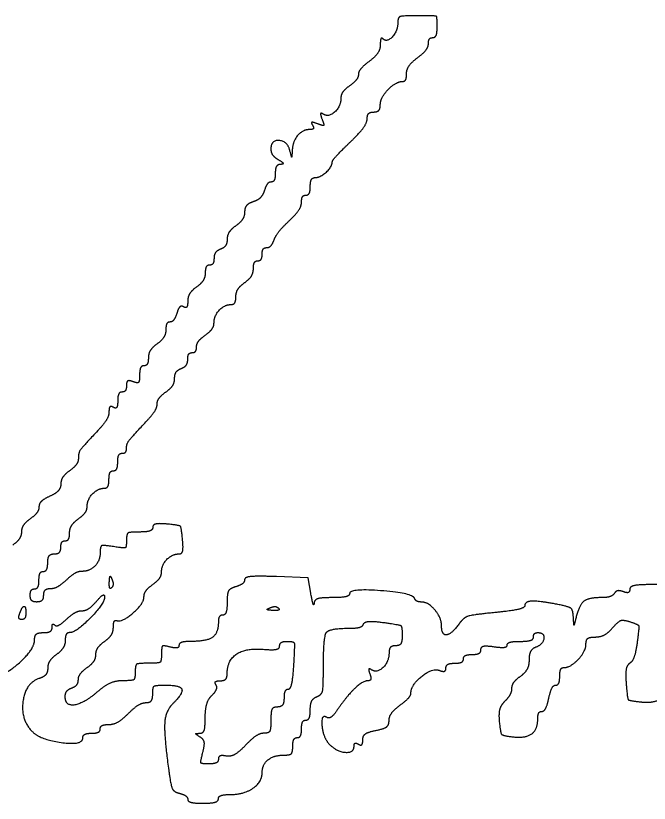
# Model space of a CAD drawing. Extents: x 0 to 34, y 0 to 22.
# Drawn here: x 25.0205 to 25.3679, y 8.9777 to 9.4097 of the extents above; entities that cross this region are included whole.
import ezdxf

# ---------------------------------------------------------------- set-up
doc = ezdxf.new("R2010")
doc.units = 0
doc.layers.add('SH_Text', color=7, linetype='Continuous')

msp = doc.modelspace()

# ---------------------------------------------------------------- linework, layer by layer
at = {"layer": 'SH_Text'}
msp.add_line((25.1646, 9.0847), (25.1646, 9.0847), dxfattribs=at)
msp.add_lwpolyline([(25.18234, 9.09285), (25.18085, 9.10125), (25.16345, 9.10196)], dxfattribs=at)
for points in [[(25.24085, 9.40965), (25.23264, 9.40965), (25.23005, 9.40875), (25.23005, 9.40588)], [(25.25165, 9.40365), (25.25165, 9.40917), (25.25077, 9.40965), (25.24085, 9.40965)], [(25.23005, 9.40588), (25.23005, 9.40141), (25.22407, 9.39484), (25.22194, 9.39697)], [(25.24925, 9.39765), (25.25057, 9.39765), (25.25165, 9.40035), (25.25165, 9.40365)], [(25.22194, 9.39697), (25.22112, 9.39779), (25.22045, 9.39637), (25.22045, 9.39382)], [(25.24685, 9.39439), (25.24685, 9.39619), (25.24793, 9.39765), (25.24925, 9.39765)], [(25.22045, 9.39382), (25.22045, 9.39128), (25.21775, 9.38717), (25.21445, 9.38469)], [(25.24085, 9.38662), (25.24415, 9.3891), (25.24685, 9.3926), (25.24685, 9.39439)], [(25.21445, 9.38469), (25.21115, 9.38221), (25.20845, 9.37895), (25.20845, 9.37745)], [(25.23485, 9.37789), (25.23485, 9.38021), (25.23755, 9.38414), (25.24085, 9.38662)], [(25.20845, 9.37745), (25.20845, 9.37594), (25.20629, 9.37316), (25.20365, 9.37125)], [(25.23282, 9.37365), (25.23394, 9.37365), (25.23485, 9.37556), (25.23485, 9.37789)], [(25.20365, 9.37125), (25.20101, 9.36935), (25.19885, 9.36634), (25.19885, 9.36455)], [(25.22045, 9.36077), (25.22045, 9.36472), (25.22904, 9.37365), (25.23282, 9.37365)], [(25.19885, 9.36455), (25.19885, 9.36005), (25.1922, 9.35383), (25.1893, 9.35563)], [(25.21685, 9.35685), (25.21883, 9.35685), (25.22045, 9.35862), (25.22045, 9.36077)], [(25.1885, 9.35296), (25.18973, 9.34975), (25.18916, 9.34918), (25.18595, 9.35041)], [(25.1893, 9.35563), (25.18787, 9.35651), (25.18755, 9.35544), (25.1885, 9.35296)], [(25.20365, 9.34005), (25.20893, 9.34513), (25.21325, 9.35098), (25.21325, 9.35307)], [(25.21325, 9.35307), (25.21325, 9.35515), (25.21487, 9.35685), (25.21685, 9.35685)], [(25.18327, 9.34963), (25.18408, 9.34832), (25.18352, 9.34725), (25.18202, 9.34725)], [(25.18595, 9.35041), (25.18348, 9.35136), (25.1824, 9.35104), (25.18327, 9.34963)], [(25.18202, 9.34725), (25.17798, 9.34725), (25.17249, 9.341), (25.17218, 9.33603)], [(25.1708, 9.33585), (25.16948, 9.3409), (25.16045, 9.34153), (25.16045, 9.33657)], [(25.19405, 9.32927), (25.19405, 9.33013), (25.19837, 9.33498), (25.20365, 9.34005)], [(25.16045, 9.33657), (25.16045, 9.33466), (25.16234, 9.33199), (25.16465, 9.33065)], [(25.17218, 9.33603), (25.17192, 9.33201), (25.17181, 9.332), (25.1708, 9.33585)], [(25.16585, 9.32813), (25.1642, 9.32809), (25.16285, 9.32589), (25.16285, 9.32325)], [(25.16465, 9.33065), (25.16699, 9.32929), (25.16752, 9.32817), (25.16585, 9.32813)], [(25.18463, 9.32085), (25.18743, 9.32085), (25.19405, 9.32677), (25.19405, 9.32927)], [(25.16285, 9.32325), (25.16285, 9.32061), (25.16185, 9.31845), (25.16062, 9.31845)], [(25.16062, 9.31845), (25.15939, 9.31845), (25.15771, 9.31635), (25.15689, 9.31378)], [(25.18205, 9.31605), (25.18205, 9.31869), (25.18321, 9.32085), (25.18463, 9.32085)], [(25.17965, 9.31125), (25.18097, 9.31125), (25.18205, 9.31341), (25.18205, 9.31605)], [(25.15689, 9.31378), (25.15608, 9.3112), (25.1533, 9.30843), (25.15073, 9.30762)], [(25.17725, 9.30742), (25.17725, 9.30953), (25.17833, 9.31125), (25.17965, 9.31125)], [(25.15073, 9.30762), (25.14816, 9.3068), (25.14605, 9.30428), (25.14605, 9.30202)], [(25.17051, 9.29722), (25.17422, 9.30072), (25.17725, 9.30531), (25.17725, 9.30742)], [(25.14605, 9.30202), (25.14605, 9.29976), (25.14389, 9.29636), (25.14125, 9.29445)], [(25.16218, 9.28665), (25.16305, 9.28896), (25.1668, 9.29372), (25.17051, 9.29722)], [(25.14125, 9.29445), (25.13861, 9.29255), (25.13645, 9.28919), (25.13645, 9.28698)], [(25.13645, 9.28698), (25.13645, 9.28477), (25.13483, 9.28235), (25.13285, 9.28159)], [(25.15813, 9.28245), (25.15949, 9.28245), (25.16132, 9.28434), (25.16218, 9.28665)], [(25.13285, 9.28159), (25.13087, 9.28083), (25.12925, 9.27855), (25.12925, 9.27653)], [(25.15565, 9.27885), (25.15565, 9.28083), (25.15677, 9.28245), (25.15813, 9.28245)], [(25.12925, 9.27653), (25.12925, 9.27451), (25.12817, 9.27285), (25.12685, 9.27285)], [(25.15085, 9.27098), (25.15085, 9.27333), (25.15193, 9.27525), (25.15325, 9.27525)], [(25.15325, 9.27525), (25.15457, 9.27525), (25.15565, 9.27687), (25.15565, 9.27885)], [(25.12685, 9.27285), (25.12553, 9.27285), (25.12445, 9.27093), (25.12445, 9.26858)], [(25.14605, 9.26325), (25.14869, 9.26516), (25.15085, 9.26864), (25.15085, 9.27098)], [(25.12445, 9.26858), (25.12445, 9.26624), (25.12229, 9.26276), (25.11965, 9.26085)], [(25.14125, 9.25552), (25.14125, 9.25787), (25.14341, 9.26135), (25.14605, 9.26325)], [(25.11965, 9.26085), (25.11701, 9.25895), (25.11485, 9.25541), (25.11485, 9.25298)], [(25.13868, 9.25125), (25.1401, 9.25125), (25.14125, 9.25318), (25.14125, 9.25552)], [(25.11263, 9.24995), (25.1114, 9.2507), (25.10971, 9.24915), (25.10887, 9.24649)], [(25.11485, 9.25298), (25.11485, 9.25056), (25.11385, 9.24919), (25.11263, 9.24995)], [(25.12925, 9.24116), (25.12925, 9.24503), (25.13507, 9.25125), (25.13868, 9.25125)], [(25.10887, 9.24649), (25.10802, 9.24383), (25.10632, 9.24165), (25.10509, 9.24165)], [(25.10509, 9.24165), (25.10386, 9.24165), (25.10285, 9.23973), (25.10285, 9.23738)], [(25.12445, 9.23445), (25.12709, 9.23636), (25.12925, 9.23937), (25.12925, 9.24116)], [(25.10285, 9.23738), (25.10285, 9.23504), (25.10069, 9.23156), (25.09805, 9.22965)], [(25.11965, 9.22792), (25.11965, 9.22961), (25.12181, 9.23255), (25.12445, 9.23445)], [(25.09805, 9.22965), (25.09541, 9.22775), (25.09325, 9.22427), (25.09325, 9.22192)], [(25.11725, 9.22485), (25.11857, 9.22485), (25.11965, 9.22624), (25.11965, 9.22792)], [(25.11485, 9.22118), (25.11485, 9.2232), (25.11593, 9.22485), (25.11725, 9.22485)], [(25.09325, 9.22192), (25.09325, 9.21958), (25.09217, 9.21765), (25.09085, 9.21765)], [(25.11125, 9.21612), (25.11323, 9.21688), (25.11485, 9.21916), (25.11485, 9.22118)], [(25.09085, 9.21765), (25.08953, 9.21765), (25.08845, 9.21538), (25.08845, 9.2126)], [(25.10765, 9.21073), (25.10765, 9.21294), (25.10927, 9.21536), (25.11125, 9.21612)], [(25.08845, 9.2126), (25.08845, 9.20909), (25.08735, 9.20796), (25.08485, 9.20892)], [(25.10285, 9.20325), (25.10549, 9.20516), (25.10765, 9.20852), (25.10765, 9.21073)], [(25.08125, 9.20678), (25.08125, 9.20484), (25.08017, 9.20325), (25.07885, 9.20325)], [(25.08485, 9.20892), (25.08266, 9.20976), (25.08125, 9.20893), (25.08125, 9.20678)], [(25.07885, 9.20325), (25.07753, 9.20325), (25.07645, 9.20103), (25.07645, 9.19831)], [(25.09805, 9.19662), (25.09805, 9.19836), (25.10021, 9.20135), (25.10285, 9.20325)], [(25.07645, 9.19831), (25.07645, 9.19559), (25.07537, 9.19404), (25.07405, 9.19485)], [(25.07405, 9.19485), (25.07273, 9.19567), (25.07165, 9.19461), (25.07165, 9.19249)], [(25.09265, 9.18766), (25.09562, 9.19084), (25.09805, 9.19487), (25.09805, 9.19662)], [(25.07165, 9.19249), (25.07165, 9.19037), (25.06922, 9.18604), (25.06625, 9.18286)], [(25.08125, 9.17216), (25.08125, 9.17477), (25.08365, 9.17803), (25.09265, 9.18766)], [(25.06625, 9.18286), (25.05692, 9.17287), (25.05485, 9.16995), (25.05485, 9.16669)], [(25.07885, 9.16965), (25.08017, 9.16965), (25.08125, 9.17078), (25.08125, 9.17216)], [(25.07645, 9.16485), (25.07645, 9.16749), (25.07753, 9.16965), (25.07885, 9.16965)], [(25.05485, 9.16669), (25.05485, 9.16494), (25.05269, 9.16196), (25.05005, 9.16005)], [(25.07405, 9.16005), (25.07537, 9.16005), (25.07645, 9.16221), (25.07645, 9.16485)], [(25.05005, 9.16005), (25.04741, 9.15815), (25.04525, 9.15485), (25.04525, 9.15271)], [(25.07165, 9.15525), (25.07165, 9.15789), (25.07273, 9.16005), (25.07405, 9.16005)], [(25.06908, 9.15045), (25.0705, 9.15045), (25.07165, 9.15261), (25.07165, 9.15525)], [(25.04525, 9.15271), (25.04525, 9.15057), (25.04255, 9.14759), (25.03925, 9.14609)], [(25.05965, 9.14036), (25.05965, 9.14423), (25.06547, 9.15045), (25.06908, 9.15045)], [(25.03925, 9.14609), (25.03595, 9.14459), (25.03325, 9.14195), (25.03325, 9.14024)], [(25.03325, 9.14024), (25.03325, 9.13852), (25.03109, 9.13556), (25.02845, 9.13365)], [(25.05485, 9.13365), (25.05749, 9.13556), (25.05965, 9.13857), (25.05965, 9.14036)], [(25.02845, 9.13365), (25.02581, 9.13175), (25.02365, 9.12851), (25.02365, 9.12645)], [(25.05005, 9.12592), (25.05005, 9.12827), (25.05221, 9.13175), (25.05485, 9.13365)], [(25.09565, 9.12901), (25.09565, 9.1276), (25.09241, 9.12645), (25.08845, 9.12645)], [(25.10345, 9.13081), (25.09907, 9.13123), (25.09565, 9.13044), (25.09565, 9.12901)], [(25.11201, 9.12225), (25.11135, 9.12911), (25.11031, 9.13015), (25.10345, 9.13081)], [(25.02365, 9.12645), (25.02365, 9.1244), (25.02149, 9.12116), (25.01885, 9.11925)], [(25.04765, 9.12165), (25.04897, 9.12165), (25.05005, 9.12358), (25.05005, 9.12592)], [(25.08845, 9.12645), (25.08296, 9.12645), (25.08125, 9.12536), (25.08125, 9.12186)], [(25.04525, 9.11805), (25.04525, 9.12003), (25.04633, 9.12165), (25.04765, 9.12165)], [(25.08125, 9.12186), (25.08125, 9.11811), (25.07994, 9.11748), (25.07405, 9.11841)], [(25.11004, 9.11445), (25.11166, 9.11445), (25.11246, 9.1176), (25.11201, 9.12225)], [(25.04165, 9.11445), (25.04363, 9.11445), (25.04525, 9.11607), (25.04525, 9.11805)], [(25.06685, 9.11563), (25.06685, 9.11084), (25.0612, 9.10485), (25.05668, 9.10485)], [(25.07405, 9.11841), (25.06853, 9.11928), (25.06685, 9.11863), (25.06685, 9.11563)], [(25.03805, 9.10965), (25.03805, 9.11232), (25.03965, 9.11445), (25.04165, 9.11445)], [(25.10045, 9.10436), (25.10045, 9.1083), (25.10629, 9.11445), (25.11004, 9.11445)], [(25.03565, 9.10485), (25.03697, 9.10485), (25.03805, 9.10701), (25.03805, 9.10965)], [(25.03325, 9.10005), (25.03325, 9.10269), (25.03433, 9.10485), (25.03565, 9.10485)], [(25.05668, 9.10485), (25.05485, 9.10485), (25.05104, 9.10269), (25.04821, 9.10005)], [(25.09565, 9.09765), (25.09829, 9.09956), (25.10045, 9.10257), (25.10045, 9.10436)], [(25.03085, 9.09525), (25.03217, 9.09525), (25.03325, 9.09741), (25.03325, 9.10005)], [(25.04821, 9.10005), (25.04537, 9.09741), (25.04139, 9.09525), (25.03935, 9.09525)], [(25.0731, 9.0959), (25.07231, 9.09511), (25.07174, 9.09652), (25.07184, 9.09905)], [(25.07184, 9.09905), (25.07196, 9.10185), (25.07253, 9.10242), (25.07329, 9.1005)], [(25.07329, 9.1005), (25.07399, 9.09877), (25.0739, 9.0967), (25.0731, 9.0959)], [(25.14605, 9.10032), (25.14605, 9.09903), (25.14389, 9.09729), (25.14125, 9.09645)], [(25.16345, 9.10196), (25.15325, 9.10237), (25.14605, 9.1017), (25.14605, 9.10032)], [(25.02845, 9.09165), (25.02845, 9.09363), (25.02953, 9.09525), (25.03085, 9.09525)], [(25.03935, 9.09525), (25.03732, 9.09525), (25.03565, 9.09363), (25.03565, 9.09165)], [(25.09085, 9.09087), (25.09085, 9.0927), (25.09301, 9.09575), (25.09565, 9.09765)], [(25.14125, 9.09645), (25.13789, 9.09539), (25.13645, 9.09282), (25.13645, 9.08789)], [(25.23925, 9.09009), (25.23812, 9.09298), (25.20365, 9.09552), (25.20365, 9.09272)], [(25.35373, 9.09369), (25.35179, 9.09444), (25.34957, 9.09401), (25.34879, 9.09275)], [(25.35725, 9.095), (25.35725, 9.09354), (25.35567, 9.09295), (25.35373, 9.09369)], [(25.37285, 9.09765), (25.36305, 9.09765), (25.35725, 9.09667), (25.35725, 9.095)], [(25.03205, 9.08805), (25.03007, 9.08805), (25.02845, 9.08967), (25.02845, 9.09165)], [(25.03565, 9.09165), (25.03565, 9.08967), (25.03403, 9.08805), (25.03205, 9.08805)], [(25.06925, 9.09074), (25.06925, 9.08725), (25.05356, 9.07125), (25.05013, 9.07125)], [(25.06477, 9.08842), (25.06724, 9.09126), (25.06925, 9.09231), (25.06925, 9.09074)], [(25.0759, 9.07785), (25.07892, 9.07687), (25.09085, 9.08727), (25.09085, 9.09087)], [(25.18414, 9.08745), (25.18396, 9.0858), (25.18315, 9.08823), (25.18234, 9.09285)], [(25.19405, 9.09045), (25.18814, 9.09045), (25.18433, 9.0893), (25.18414, 9.08745)], [(25.20365, 9.09272), (25.20365, 9.09147), (25.19933, 9.09045), (25.19405, 9.09045)], [(25.24292, 9.08805), (25.24134, 9.08805), (25.23969, 9.08897), (25.23925, 9.09009)], [(25.34134, 9.09045), (25.33457, 9.09045), (25.32955, 9.08639), (25.32779, 9.07948)], [(25.34879, 9.09275), (25.34801, 9.09149), (25.34466, 9.09045), (25.34134, 9.09045)], [(25.02279, 9.08205), (25.02355, 9.08403), (25.02459, 9.08565), (25.02511, 9.08565)], [(25.02511, 9.08565), (25.02563, 9.08565), (25.02605, 9.08403), (25.02605, 9.08205)], [(25.05683, 9.08325), (25.05873, 9.08325), (25.06231, 9.08558), (25.06477, 9.08842)], [(25.13645, 9.08789), (25.13645, 9.08402), (25.13537, 9.08085), (25.13405, 9.08085)], [(25.16, 9.08489), (25.16174, 9.08559), (25.16381, 9.0855), (25.1646, 9.0847)], [(25.25405, 9.07483), (25.25405, 9.07934), (25.24672, 9.08805), (25.24292, 9.08805)], [(25.29965, 9.08596), (25.29965, 9.08482), (25.2923, 9.08315), (25.28331, 9.08226)], [(25.31855, 9.08655), (25.30796, 9.08867), (25.29965, 9.08842), (25.29965, 9.08596)], [(25.32633, 9.07995), (25.32613, 9.08365), (25.32399, 9.08547), (25.31855, 9.08655)], [(25.02373, 9.07845), (25.02245, 9.07845), (25.02203, 9.08007), (25.02279, 9.08205)], [(25.02605, 9.08205), (25.02605, 9.08007), (25.02501, 9.07845), (25.02373, 9.07845)], [(25.04836, 9.0786), (25.05111, 9.08116), (25.05492, 9.08325), (25.05683, 9.08325)], [(25.13405, 9.08085), (25.13273, 9.08085), (25.13165, 9.07916), (25.13165, 9.07708)], [(25.16145, 9.08344), (25.15866, 9.08356), (25.15809, 9.08413), (25.16, 9.08489)], [(25.1646, 9.0847), (25.1654, 9.08391), (25.16398, 9.08334), (25.16145, 9.08344)], [(25.28331, 9.08226), (25.27107, 9.08106), (25.26612, 9.07948), (25.26358, 9.07595)], [(25.04191, 9.0754), (25.04271, 9.0746), (25.04561, 9.07604), (25.04836, 9.0786)], [(25.07405, 9.07418), (25.07405, 9.07653), (25.07489, 9.07818), (25.0759, 9.07785)], [(25.13165, 9.07708), (25.13165, 9.0711), (25.12543, 9.06645), (25.11743, 9.06645)], [(25.21125, 9.07592), (25.21169, 9.07717), (25.21664, 9.07756), (25.22225, 9.0768)], [(25.22225, 9.0768), (25.23099, 9.07562), (25.23245, 9.07461), (25.23245, 9.06974)], [(25.32779, 9.07948), (25.32672, 9.07527), (25.32659, 9.07531), (25.32633, 9.07995)], [(25.34783, 9.07386), (25.35093, 9.07743), (25.35367, 9.07839), (25.3574, 9.07721)], [(25.3574, 9.07721), (25.36194, 9.07577), (25.36245, 9.07429), (25.36132, 9.06586)], [(25.03565, 9.07125), (25.03829, 9.07125), (25.04045, 9.07251), (25.04045, 9.07405)], [(25.04045, 9.07405), (25.04045, 9.07559), (25.04111, 9.0762), (25.04191, 9.0754)], [(25.06925, 9.06645), (25.07189, 9.06836), (25.07405, 9.07184), (25.07405, 9.07418)], [(25.18925, 9.05215), (25.18925, 9.06885), (25.19239, 9.07365), (25.20328, 9.07365)], [(25.20328, 9.07365), (25.20723, 9.07365), (25.21081, 9.07467), (25.21125, 9.07592)], [(25.26358, 9.07595), (25.25958, 9.0704), (25.25405, 9.06975), (25.25405, 9.07483)], [(25.33837, 9.06885), (25.34119, 9.06885), (25.34545, 9.07111), (25.34783, 9.07386)], [(25.03085, 9.06738), (25.03085, 9.06965), (25.03284, 9.07125), (25.03565, 9.07125)], [(25.05013, 9.07125), (25.04877, 9.07125), (25.04765, 9.06933), (25.04765, 9.06698)], [(25.23245, 9.06974), (25.23245, 9.06629), (25.23104, 9.06405), (25.22885, 9.06405)], [(25.29725, 9.06645), (25.30121, 9.06645), (25.30445, 9.06753), (25.30445, 9.06885)], [(25.30445, 9.06885), (25.30445, 9.07017), (25.30553, 9.07125), (25.30685, 9.07125)], [(25.30685, 9.07125), (25.31063, 9.07125), (25.30966, 9.06472), (25.30565, 9.06319)], [(25.33325, 9.06494), (25.33325, 9.06734), (25.33524, 9.06885), (25.33837, 9.06885)], [(25.00751, 9.04613), (25.01522, 9.04807), (25.03085, 9.0623), (25.03085, 9.06738)], [(25.04765, 9.06698), (25.04765, 9.06464), (25.04549, 9.06116), (25.04285, 9.05925)], [(25.06445, 9.05925), (25.06445, 9.06131), (25.06661, 9.06455), (25.06925, 9.06645)], [(25.10525, 9.06336), (25.10157, 9.06432), (25.10045, 9.06343), (25.10045, 9.05953)], [(25.11005, 9.06428), (25.11005, 9.06308), (25.10789, 9.06267), (25.10525, 9.06336)], [(25.11743, 9.06645), (25.11337, 9.06645), (25.11005, 9.06548), (25.11005, 9.06428)], [(25.15625, 9.06211), (25.16146, 9.06168), (25.16525, 9.06244), (25.16525, 9.06391)], [(25.16525, 9.06391), (25.16525, 9.06531), (25.16714, 9.06646), (25.16945, 9.06646)], [(25.16945, 9.06646), (25.17305, 9.06646), (25.17354, 9.06455), (25.17283, 9.05326)], [(25.22885, 9.06405), (25.22687, 9.06405), (25.22525, 9.06236), (25.22525, 9.06028)], [(25.27565, 9.06193), (25.27565, 9.06353), (25.27853, 9.06418), (25.28285, 9.06354)], [(25.28285, 9.06354), (25.28681, 9.06296), (25.29005, 9.06338), (25.29005, 9.06447)], [(25.29005, 9.06447), (25.29005, 9.06556), (25.29329, 9.06645), (25.29725, 9.06645)], [(25.32089, 9.05205), (25.32467, 9.05205), (25.33325, 9.06099), (25.33325, 9.06494)], [(25.36132, 9.06586), (25.3606, 9.06053), (25.35878, 9.0554), (25.35727, 9.05446)], [(25.04285, 9.05925), (25.04021, 9.05735), (25.03805, 9.05395), (25.03805, 9.05169)], [(25.05965, 9.05205), (25.06229, 9.05396), (25.06445, 9.0572), (25.06445, 9.05925)], [(25.10045, 9.05953), (25.10045, 9.05549), (25.09899, 9.05445), (25.09325, 9.05445)], [(25.13645, 9.04856), (25.13645, 9.05595), (25.14663, 9.06291), (25.15625, 9.06211)], [(25.22525, 9.06028), (25.22525, 9.05536), (25.21876, 9.04893), (25.2157, 9.05083)], [(25.26605, 9.05685), (25.26605, 9.05817), (25.26821, 9.05925), (25.27085, 9.05925)], [(25.27085, 9.05925), (25.27349, 9.05925), (25.27565, 9.06046), (25.27565, 9.06193)], [(25.30565, 9.06319), (25.30367, 9.06243), (25.30205, 9.05931), (25.30205, 9.05626)], [(25.26125, 9.05445), (25.26389, 9.05445), (25.26605, 9.05553), (25.26605, 9.05685)], [(25.30205, 9.05626), (25.30205, 9.05321), (25.29989, 9.04916), (25.29725, 9.04725)], [(25.03805, 9.05169), (25.03805, 9.04943), (25.03601, 9.04693), (25.03351, 9.04614)], [(25.05485, 9.04545), (25.05485, 9.04718), (25.05701, 9.05015), (25.05965, 9.05205)], [(25.09325, 9.05445), (25.08765, 9.05445), (25.08605, 9.05339), (25.08605, 9.04965)], [(25.17283, 9.05326), (25.17238, 9.046), (25.17103, 9.04005), (25.16983, 9.04005)], [(25.18565, 9.03612), (25.18831, 9.03714), (25.18925, 9.04135), (25.18925, 9.05215)], [(25.2157, 9.05083), (25.21432, 9.05168), (25.21391, 9.05073), (25.21474, 9.04858)], [(25.23725, 9.0381), (25.23725, 9.0425), (25.24903, 9.05199), (25.25272, 9.05057)], [(25.25272, 9.05057), (25.25477, 9.04979), (25.25645, 9.05034), (25.25645, 9.0518)], [(25.25645, 9.0518), (25.25645, 9.05326), (25.25861, 9.05445), (25.26125, 9.05445)], [(25.31885, 9.04725), (25.31885, 9.04989), (25.31977, 9.05205), (25.32089, 9.05205)], [(25.35727, 9.05446), (25.35573, 9.05351), (25.35486, 9.04866), (25.35529, 9.04341)], [(25.03351, 9.04614), (25.02587, 9.04371), (25.02314, 9.02343), (25.02959, 9.01698)], [(25.08605, 9.04965), (25.08605, 9.04598), (25.08445, 9.04485), (25.07923, 9.04485)], [(25.13271, 9.04485), (25.13477, 9.04485), (25.13645, 9.04652), (25.13645, 9.04856)], [(25.21474, 9.04858), (25.21553, 9.04653), (25.21502, 9.04485), (25.21362, 9.04485)], [(25.29725, 9.04725), (25.29461, 9.04535), (25.29245, 9.04234), (25.29245, 9.04055)], [(25.31665, 9.04245), (25.31786, 9.04245), (25.31885, 9.04461), (25.31885, 9.04725)], [(25.05125, 9.04092), (25.05323, 9.04168), (25.05485, 9.04372), (25.05485, 9.04545)], [(25.07923, 9.04485), (25.07541, 9.04485), (25.06933, 9.04221), (25.06543, 9.03886)], [(25.09565, 9.03765), (25.09565, 9.04139), (25.09725, 9.04245), (25.10285, 9.04245)], [(25.10285, 9.04245), (25.11084, 9.04245), (25.1124, 9.03794), (25.10645, 9.032)], [(25.12808, 9.03682), (25.13007, 9.03881), (25.13109, 9.04143), (25.13033, 9.04265)], [(25.13033, 9.04265), (25.12958, 9.04386), (25.13066, 9.04485), (25.13271, 9.04485)], [(25.21362, 9.04485), (25.21083, 9.04485), (25.20204, 9.0364), (25.19662, 9.02851)], [(25.31285, 9.03525), (25.31372, 9.03921), (25.31543, 9.04245), (25.31665, 9.04245)], [(25.35529, 9.04341), (25.35597, 9.03507), (25.35682, 9.03397), (25.36304, 9.03326)], [(25.04765, 9.0362), (25.04765, 9.03804), (25.04927, 9.04016), (25.05125, 9.04092)], [(25.06543, 9.03886), (25.05785, 9.03234), (25.04765, 9.03082), (25.04765, 9.0362)], [(25.09195, 9.03285), (25.09405, 9.03285), (25.09565, 9.03492), (25.09565, 9.03765)], [(25.16983, 9.04005), (25.16863, 9.04005), (25.16765, 9.03789), (25.16765, 9.03525)], [(25.23125, 9.03142), (25.23455, 9.0339), (25.23725, 9.0369), (25.23725, 9.0381)], [(25.29245, 9.04055), (25.29245, 9.03877), (25.29078, 9.03563), (25.28873, 9.03358)], [(25.12445, 9.02463), (25.12445, 9.02934), (25.12608, 9.03483), (25.12808, 9.03682)], [(25.16765, 9.03525), (25.16765, 9.03259), (25.16605, 9.03045), (25.16405, 9.03045)], [(25.18205, 9.029), (25.18205, 9.03216), (25.18367, 9.03536), (25.18565, 9.03612)], [(25.28873, 9.03358), (25.28652, 9.03138), (25.28529, 9.02679), (25.28573, 9.02235)], [(25.30906, 9.02805), (25.31028, 9.02805), (25.31199, 9.03129), (25.31285, 9.03525)], [(25.36304, 9.03326), (25.36689, 9.03282), (25.37248, 9.03377), (25.37547, 9.03537)], [(25.08224, 9.02685), (25.08554, 9.03015), (25.08991, 9.03285), (25.09195, 9.03285)], [(25.10645, 9.032), (25.10258, 9.02812), (25.10183, 9.01463), (25.10443, 8.99567)], [(25.16405, 9.03045), (25.16165, 9.03045), (25.16045, 9.02805), (25.16045, 9.02325)], [(25.17965, 9.02325), (25.18097, 9.02325), (25.18205, 9.02584), (25.18205, 9.029)], [(25.22525, 9.02298), (25.22525, 9.02515), (25.22795, 9.02894), (25.23125, 9.03142)], [(25.07155, 9.02085), (25.07413, 9.02085), (25.07894, 9.02355), (25.08224, 9.02685)], [(25.12145, 9.01602), (25.12329, 9.01604), (25.12445, 9.01939), (25.12445, 9.02463)], [(25.19122, 9.02472), (25.18779, 9.02685), (25.18911, 9.01346), (25.19268, 9.00988)], [(25.19662, 9.02851), (25.19473, 9.02576), (25.1923, 9.02406), (25.19122, 9.02472)], [(25.30685, 9.02428), (25.30685, 9.02636), (25.30785, 9.02805), (25.30906, 9.02805)], [(25.06685, 9.01845), (25.06685, 9.01977), (25.06897, 9.02085), (25.07155, 9.02085)], [(25.16045, 9.02325), (25.16045, 9.01826), (25.15928, 9.01605), (25.15662, 9.01605)], [(25.17725, 9.01845), (25.17725, 9.02109), (25.17833, 9.02325), (25.17965, 9.02325)], [(25.21805, 9.01761), (25.22254, 9.01851), (25.22525, 9.02054), (25.22525, 9.02298)], [(25.28573, 9.02235), (25.28633, 9.01617), (25.28762, 9.01472), (25.29307, 9.01409)], [(25.29307, 9.01409), (25.30019, 9.01327), (25.30685, 9.0182), (25.30685, 9.02428)], [(25.02959, 9.01698), (25.03408, 9.01249), (25.05725, 9.00942), (25.05725, 9.01332)], [(25.05725, 9.01332), (25.05725, 9.01482), (25.05941, 9.01605), (25.06205, 9.01605)], [(25.06205, 9.01605), (25.06469, 9.01605), (25.06685, 9.01713), (25.06685, 9.01845)], [(25.12159, 9.01399), (25.1192, 9.01551), (25.11916, 9.01599), (25.12145, 9.01602)], [(25.15662, 9.01605), (25.15451, 9.01605), (25.14992, 9.01304), (25.14642, 9.00936)], [(25.17485, 9.01365), (25.17617, 9.01365), (25.17725, 9.01581), (25.17725, 9.01845)], [(25.21085, 9.01237), (25.21085, 9.01468), (25.21369, 9.01674), (25.21805, 9.01761)], [(25.12313, 9.00563), (25.12417, 9.00977), (25.12363, 9.0127), (25.12159, 9.01399)], [(25.17245, 9.00885), (25.17245, 9.01149), (25.17353, 9.01365), (25.17485, 9.01365)], [(25.20845, 9.01005), (25.20977, 9.00924), (25.21085, 9.01028), (25.21085, 9.01237)], [(25.14642, 9.00936), (25.1429, 9.00566), (25.13818, 9.00306), (25.13585, 9.00354)], [(25.16748, 9.00405), (25.17085, 9.00405), (25.17245, 9.0056), (25.17245, 9.00885)], [(25.19268, 9.00988), (25.19667, 9.0059), (25.20605, 9.00527), (25.20605, 9.009)], [(25.20605, 9.009), (25.20605, 9.01039), (25.20713, 9.01087), (25.20845, 9.01005)], [(25.12659, 8.99925), (25.12232, 8.99925), (25.12178, 9.00024), (25.12313, 9.00563)], [(25.13585, 9.00354), (25.13354, 9.00402), (25.13165, 9.00325), (25.13165, 9.00183)], [(25.15565, 8.99431), (25.15565, 8.99882), (25.162, 9.00405), (25.16748, 9.00405)], [(25.13165, 9.00183), (25.13165, 9.00041), (25.12938, 8.99925), (25.12659, 8.99925)], [(25.10443, 8.99567), (25.10556, 8.98737), (25.10722, 8.98389), (25.11043, 8.98305)], [(25.13849, 8.98245), (25.14565, 8.98245), (25.15565, 8.98936), (25.15565, 8.99431)], [(25.11043, 8.98305), (25.11286, 8.98242), (25.11485, 8.98094), (25.11485, 8.97977)], [(25.13165, 8.98005), (25.13165, 8.98137), (25.13473, 8.98245), (25.13849, 8.98245)], [(25.11485, 8.97977), (25.11485, 8.97861), (25.11863, 8.97765), (25.12325, 8.97765)], [(25.12325, 8.97765), (25.12787, 8.97765), (25.13165, 8.97873), (25.13165, 8.98005)]]:
    msp.add_open_spline(points, degree=2, dxfattribs=at)

doc.saveas('drawing.dxf')
